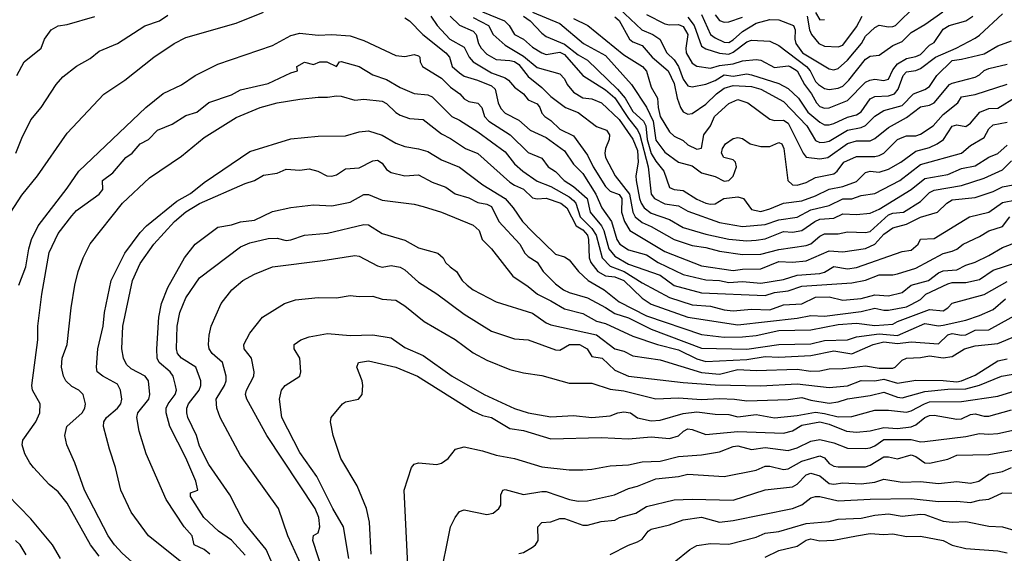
# Model space of a CAD drawing. Header units: metres. Extents: x -46681 to -43747, y -240911 to -237677.
# Tile 327 of 656: x -44525 to -44417, y -240567 to -240508. Entities that reach past the tile are written whole.
import ezdxf

# ---------------------------------------------------------------- set-up
doc = ezdxf.new("R2010")
doc.units = ezdxf.units.M
doc.layers.add('CONTOUR_INDEX', color=1, linetype='Continuous')
doc.layers.add('CONTOUR_INTER', color=3, linetype='Continuous')

msp = doc.modelspace()

# ---------------------------------------------------------------- linework, layer by layer
at = {"layer": 'CONTOUR_INDEX'}
for points, elevation in [([(-44474.6, -240507.52), (-44472.17, -240508.52), (-44471.67, -240509.02), (-44471.1, -240510.03), (-44470.1, -240510.53), (-44469.1, -240511.39), (-44468.1, -240512.02), (-44467.6, -240512.2), (-44466.1, -240511.94), (-44465.6, -240512.2), (-44463.6, -240514.53), (-44461.1, -240516.08), (-44460.1, -240516.97), (-44458.6, -240519.23), (-44457.6, -240520.49), (-44457.35, -240521.02), (-44456.42, -240524.52), (-44456.1, -240527.52), (-44455.75, -240528.02), (-44454.6, -240528.59), (-44453.1, -240528.83), (-44452.1, -240529.39), (-44448.6, -240530.66), (-44446.1, -240531.1), (-44443.6, -240530.85), (-44442.1, -240530.35), (-44440.1, -240530.04), (-44438.6, -240529.24), (-44436.6, -240528.76), (-44435.1, -240528.06), (-44434.1, -240528.03), (-44433.1, -240527.69), (-44431.6, -240527.45), (-44428.86, -240526.02), (-44426.6, -240524.29), (-44422.1, -240523.03), (-44421.1, -240522.18), (-44419.6, -240521.31), (-44419.1, -240520.36), (-44418.6, -240519.93), (-44417.1, -240519.62)], 120), ([(-44459.6, -240507.15), (-44457.13, -240509.52), (-44455.92, -240510.02), (-44455.15, -240510.52), (-44454.37, -240512.02), (-44453.6, -240512.81), (-44453.12, -240513.52), (-44452.6, -240514.9), (-44452.1, -240515.66), (-44451.6, -240515.75), (-44450.1, -240515.46), (-44449.1, -240515.05), (-44448.1, -240514.45), (-44447.1, -240514.58), (-44445.6, -240514.33), (-44445.1, -240514.43), (-44442.1, -240515.38), (-44441.1, -240515.93), (-44439.95, -240517.02), (-44438.92, -240518.52), (-44437.6, -240519.64), (-44437.1, -240519.91), (-44436.6, -240519.92), (-44436.1, -240519.77), (-44434.6, -240519.09), (-44433.6, -240518.82), (-44433.1, -240518.51), (-44432.1, -240517.09), (-44431.6, -240516.82), (-44430.1, -240516.76), (-44429.43, -240516.52), (-44429.03, -240516.02), (-44428.48, -240514.52), (-44428.1, -240514.11), (-44427.1, -240513.98), (-44426.6, -240513.74), (-44424.93, -240512.52), (-44422.66, -240511.52), (-44420.6, -240510.41), (-44420.1, -240510.08), (-44417.6, -240507.74)], 115), ([(-44438.1, -240507.6), (-44437.6, -240508.39), (-44437.1, -240508.38)], 110), ([(-44525.4, -240537.52), (-44524.63, -240535.52), (-44524.33, -240533.52), (-44524.04, -240532.52), (-44523.31, -240531.02), (-44520.1, -240526.87), (-44518.85, -240525.02), (-44511.5, -240518.02), (-44509.6, -240516.5), (-44507.6, -240515.53), (-44506.1, -240514.52), (-44503.6, -240513.27), (-44497.6, -240511.22), (-44495.6, -240510.11), (-44494.6, -240509.88), (-44492.6, -240510.08), (-44491.1, -240510.02), (-44489.1, -240510.18), (-44487.6, -240510.68), (-44484.1, -240512.31), (-44483.1, -240512.43), (-44482.1, -240512.22), (-44481.6, -240512.35), (-44481.45, -240512.52), (-44481.44, -240513.02), (-44481.18, -240513.52), (-44479.1, -240514.81), (-44478.1, -240515.8), (-44477.06, -240516.52), (-44476.6, -240517.06), (-44476.1, -240517.36), (-44475.1, -240517.54), (-44474.68, -240518.02), (-44474.38, -240519.02), (-44473.91, -240519.52), (-44471.55, -240521.02), (-44469.6, -240522.95), (-44468.1, -240523.6), (-44467.39, -240524.52), (-44466.6, -240525.03), (-44465.65, -240526.02), (-44464.6, -240526.7), (-44463.12, -240528.02), (-44462.8, -240529.52), (-44461.54, -240531.02), (-44461.29, -240531.52), (-44460.73, -240533.52), (-44460.1, -240534.32), (-44458.6, -240535.21), (-44455.1, -240536.42), (-44453.6, -240537.56), (-44450.6, -240538.36), (-44443.6, -240538.64), (-44442.6, -240538.34), (-44441.1, -240538.13), (-44439.6, -240537.63), (-44434.1, -240537.28), (-44432.6, -240536.97), (-44431.1, -240536.38), (-44429.6, -240536.4), (-44429.1, -240536.29), (-44427.1, -240535.64), (-44424.1, -240534.04), (-44423.1, -240533.8), (-44422.6, -240533.56), (-44421.9, -240533.02), (-44420.1, -240532.19), (-44419.1, -240531.55), (-44417.6, -240531.07), (-44416.79, -240530.02)], 125), ([(-44500.6, -240567.13), (-44502.1, -240565.49), (-44503.52, -240564.52), (-44505.15, -240563.02), (-44506.6, -240560.69), (-44506.6, -240560.29), (-44505.79, -240560.02), (-44506, -240559.02), (-44507.1, -240556.47), (-44508.87, -240553.02), (-44509.28, -240551.52), (-44509.26, -240551.02), (-44509.04, -240550.52), (-44508.29, -240549.52), (-44508.15, -240549.02), (-44508.25, -240548.52), (-44508.51, -240547.52), (-44508.82, -240547.02), (-44510.02, -240546.02), (-44510.25, -240545.52), (-44510.3, -240544.52), (-44510.07, -240541.02), (-44509.79, -240539.52), (-44509.1, -240537.79), (-44507.25, -240534.52), (-44506.1, -240533.01), (-44503.6, -240531.16), (-44502.1, -240530.9), (-44501.1, -240530.58), (-44499.6, -240530.39), (-44497.6, -240529.44), (-44495.6, -240528.98), (-44493.1, -240528.7), (-44491.1, -240528.83), (-44489.1, -240528.41), (-44487.6, -240527.58), (-44487.1, -240527.57), (-44485.6, -240528.2), (-44482.1, -240528.63), (-44481.1, -240528.89), (-44479.1, -240529.52), (-44475.6, -240530.95), (-44474.95, -240531.52), (-44474.63, -240532.52), (-44473.6, -240533.52), (-44471.26, -240536.52), (-44469.6, -240537.66), (-44468.58, -240538.52), (-44467.1, -240539.22), (-44465.6, -240540.12), (-44463.6, -240540.62), (-44462.1, -240541.47), (-44461.1, -240541.73), (-44458.1, -240543.13), (-44455.42, -240544.02), (-44453.1, -240544.61), (-44451.1, -240545.61), (-44450.1, -240545.91), (-44445.6, -240545.66), (-44443.6, -240545.33), (-44442.1, -240545.42), (-44438.6, -240545.24), (-44436.1, -240544.72), (-44434.1, -240545.04), (-44431.77, -240544.02), (-44430.6, -240543.74), (-44429.1, -240543.93), (-44427.6, -240543.74), (-44424.6, -240543.94), (-44423.6, -240542.97), (-44423.1, -240542.82), (-44422.1, -240543), (-44421.6, -240542.96), (-44420.6, -240542.47), (-44419.1, -240542.43), (-44415.6, -240540.49)], 130), ([(-44486.81, -240567.02), (-44486.97, -240563.52), (-44487.32, -240562.02), (-44488.34, -240559.52), (-44490.12, -240556.52), (-44490.97, -240554.02), (-44491.24, -240552.52), (-44491.19, -240552.02), (-44489.92, -240550.52), (-44489.6, -240550.33), (-44488.2, -240550.02), (-44487.78, -240549.52), (-44487.71, -240548.52), (-44487.79, -240548.02), (-44488.38, -240546.52), (-44488.17, -240546.02), (-44487.1, -240545.82), (-44484.1, -240546.51), (-44481.71, -240547.52), (-44475.6, -240551.33), (-44474.6, -240551.82), (-44473.6, -240552.02), (-44471.6, -240553.23), (-44470.1, -240553.45), (-44467.1, -240554.37), (-44461.6, -240554.23), (-44458.6, -240554.37), (-44456.1, -240554.17), (-44454.1, -240554.35), (-44453.1, -240554.04), (-44452.55, -240553.52), (-44452.1, -240553.28), (-44451.6, -240553.35), (-44450.1, -240553.89), (-44446.6, -240553.56), (-44441.6, -240553.74), (-44440.6, -240553.51), (-44439.6, -240552.89), (-44437.6, -240552.53), (-44436.6, -240552.77), (-44434.69, -240553.52), (-44433.6, -240553.66), (-44432.1, -240553.51), (-44430.6, -240553.14), (-44429.1, -240553.26), (-44427.6, -240553.05), (-44427.1, -240552.84), (-44426.1, -240552.04), (-44425.6, -240551.81), (-44425.1, -240551.78), (-44422.6, -240552.22), (-44422.1, -240552.19), (-44421.1, -240551.69), (-44420.6, -240551.64), (-44419.6, -240551.9), (-44419.1, -240551.88), (-44416.6, -240551.19)], 135), ([(-44520.83, -240567.52), (-44521.73, -240566.02), (-44524.1, -240563.15), (-44526.67, -240560.52)], 125), ([(-44453.6, -240567.9), (-44451.87, -240566.52), (-44451.1, -240566.08), (-44449.6, -240565.87), (-44447.6, -240565.93), (-44444.6, -240565.15), (-44443.6, -240564.74), (-44442.1, -240564.53), (-44439.1, -240563.67), (-44436.6, -240563.43), (-44435.6, -240563.2), (-44433.1, -240563.08), (-44431.6, -240562.75), (-44430.1, -240562.62), (-44428.6, -240562.87), (-44426.6, -240562.63), (-44426.1, -240562.67), (-44424.1, -240563.4), (-44423.1, -240563.51), (-44421.6, -240563.45), (-44419.1, -240563.96), (-44417.6, -240564.03), (-44416.1, -240564.46)], 140)]:
    msp.add_lwpolyline(points, dxfattribs=dict(at, elevation=elevation))
at = {"layer": 'CONTOUR_INTER'}
for points, elevation in [([(-44450.6, -240507.82), (-44449.6, -240510), (-44449.1, -240510.4), (-44448.1, -240510.86), (-44447.6, -240510.9), (-44447.1, -240510.61), (-44446.1, -240509.67), (-44444.6, -240508.79), (-44443.1, -240508.38), (-44442.1, -240508.4), (-44440.52, -240509.02), (-44440.31, -240509.52), (-44440.36, -240510.52), (-44440.24, -240511.02), (-44439.52, -240512.02), (-44436.6, -240513.8), (-44436.1, -240513.91), (-44435.6, -240513.73), (-44434.6, -240512.83), (-44433.05, -240511.02), (-44432.6, -240510.21), (-44431.6, -240509.24), (-44431.1, -240508.98), (-44430.1, -240509.17), (-44429.6, -240509.15), (-44429.34, -240509.02), (-44427.1, -240506.82)], 112), ([(-44526.28, -240529.52), (-44525.1, -240527.65), (-44523.38, -240525.52), (-44520.1, -240520.86), (-44516.1, -240516.56), (-44513.79, -240515.02), (-44510.6, -240512.5), (-44508.38, -240511.02), (-44507.1, -240510.33), (-44501.6, -240508.79), (-44498.6, -240507.56)], 124), ([(-44525.73, -240523.02), (-44525.1, -240521.39), (-44524.1, -240519.38), (-44522.97, -240518.02), (-44521.32, -240515.52), (-44520.6, -240514.67), (-44519.1, -240513.49), (-44517.6, -240512.64), (-44516.6, -240511.84), (-44514.6, -240511.02), (-44511.6, -240509.08), (-44510, -240508.52), (-44509.1, -240507.91)], 123), ([(-44525.63, -240514.52), (-44524.84, -240513.02), (-44522.96, -240511.52), (-44522.59, -240510.52), (-44521.87, -240509.52), (-44521.1, -240509.05), (-44520.1, -240508.91), (-44517.1, -240508.06)], 122), ([(-44480.24, -240508.02), (-44479.55, -240509.02), (-44478.18, -240510.52), (-44476.6, -240511.4), (-44476.05, -240512.52), (-44475.6, -240513.02), (-44473.6, -240514.24), (-44472.1, -240514.77), (-44471.74, -240515.02), (-44471.1, -240515.79), (-44470.1, -240516.52), (-44469.6, -240517.18), (-44468.6, -240517.62), (-44468.3, -240518.02), (-44468.1, -240518.65), (-44467.77, -240519.02), (-44467.1, -240519.44), (-44466.1, -240520.39), (-44464.6, -240521.12), (-44463.1, -240523.26), (-44462.47, -240524.52), (-44461.1, -240526.7), (-44460.6, -240527.19), (-44459.6, -240527.57), (-44459.33, -240528.02), (-44459.37, -240529.52), (-44459.04, -240530.52), (-44458.44, -240531.52), (-44454.6, -240533.81), (-44450.6, -240535.38), (-44447.1, -240535.91), (-44446.1, -240535.77), (-44444.1, -240535.74), (-44442.1, -240534.94), (-44440.6, -240535.01), (-44439.1, -240534.84), (-44436.6, -240533.76), (-44435.1, -240533.86), (-44432.6, -240533.48), (-44431.6, -240533.03), (-44430.6, -240531.93), (-44429.6, -240531.23), (-44428.1, -240530.82), (-44426.6, -240530.07), (-44424.72, -240529.52), (-44423.71, -240528.52), (-44423.1, -240528.14), (-44420.6, -240527.91), (-44418.6, -240527.26), (-44417.6, -240526.73), (-44416.42, -240526.52)], 123), ([(-44478.15, -240508.02), (-44477.1, -240509), (-44475.6, -240509.66), (-44475.29, -240510.02), (-44475.02, -240511.02), (-44474.75, -240511.52), (-44474.1, -240512.16), (-44473.1, -240512.75), (-44471.6, -240512.87), (-44471.1, -240512.99), (-44470.6, -240513.3), (-44469.6, -240514.62), (-44468.1, -240515.83), (-44467.1, -240516.83), (-44465.48, -240518.02), (-44464.1, -240518.56), (-44462.1, -240520.12), (-44461.01, -240520.52), (-44460.66, -240521.02), (-44460.7, -240521.52), (-44461.11, -240522.52), (-44461.2, -240523.02), (-44461.1, -240523.52), (-44460.05, -240525.52), (-44458.47, -240527.52), (-44458.11, -240529.52), (-44457.85, -240530.02), (-44457.1, -240530.63), (-44456.1, -240531.07), (-44453.6, -240532.5), (-44451.6, -240533.16), (-44450.1, -240533.39), (-44448.6, -240533.8), (-44446.1, -240534.14), (-44444.1, -240534.12), (-44442.1, -240533.62), (-44439.1, -240533.16), (-44438.6, -240532.99), (-44437.6, -240532.15), (-44437.1, -240531.89), (-44435.6, -240531.87), (-44434.6, -240531.65), (-44432.6, -240531.75), (-44432.1, -240531.64), (-44430.1, -240529.82), (-44429.6, -240529.63), (-44428.44, -240529.52), (-44426.6, -240528.33), (-44425.6, -240527.34), (-44425.1, -240527.09), (-44422.1, -240526.57), (-44419.6, -240525.78), (-44417.6, -240524.87), (-44416.6, -240523.88)], 122), ([(-44470.1, -240508), (-44469.37, -240508.52), (-44468.1, -240509.87), (-44467.6, -240510.24), (-44465.6, -240511.09), (-44464.1, -240512.24), (-44463.1, -240512.84), (-44459.78, -240516.02), (-44458.97, -240517.02), (-44458.1, -240518.46), (-44456.93, -240519.52), (-44456.69, -240520.02), (-44456.56, -240521.52), (-44456.1, -240523.06), (-44455.6, -240523.93), (-44454.71, -240525.02), (-44454.1, -240526.82), (-44453.6, -240527.03), (-44452.6, -240527.13), (-44451.1, -240528.1), (-44450.1, -240528.54), (-44449.6, -240528.65), (-44449.1, -240528.59), (-44448.13, -240528.02), (-44446.6, -240527.83), (-44446, -240528.02), (-44445.1, -240529.22), (-44444.1, -240529.43), (-44443.1, -240529.16), (-44441.6, -240528.53), (-44439.6, -240528.26), (-44438.1, -240527.72), (-44436.6, -240526.99), (-44435.1, -240526.69), (-44433.6, -240526.15), (-44432.6, -240525.14), (-44432.1, -240525.02), (-44431.1, -240525.11), (-44430.1, -240524.78), (-44428.75, -240524.02), (-44427.1, -240522.8), (-44425.6, -240522.42), (-44424.76, -240522.02), (-44424.07, -240521.52), (-44423.1, -240520.06), (-44422.6, -240519.92), (-44421.6, -240520.1), (-44421.1, -240519.74), (-44420.09, -240518.52), (-44419.1, -240518.12), (-44418.1, -240518.11), (-44416.1, -240516.84)], 119), ([(-44469.1, -240507.58), (-44466.1, -240508.8), (-44463.51, -240511.02), (-44461.1, -240512.32), (-44458.26, -240515.52), (-44456.6, -240518), (-44455.9, -240519.52), (-44455.6, -240521.62), (-44454.6, -240522.93), (-44453.1, -240524.02), (-44451.6, -240524.43), (-44450.6, -240525.18), (-44449.1, -240525.59), (-44448.1, -240526.11), (-44447.6, -240526.05), (-44447.1, -240525.55), (-44446.76, -240524.52), (-44446.87, -240524.02), (-44447.1, -240523.77), (-44448.14, -240523.52), (-44448.41, -240523.02), (-44448.3, -240522.52), (-44447.96, -240522.02), (-44447.1, -240521.41), (-44446.6, -240521.32), (-44446.1, -240521.41), (-44445.26, -240522.02), (-44444.1, -240522.29), (-44443.1, -240522.29), (-44442.1, -240521.88), (-44441.79, -240522.02), (-44441.56, -240522.52), (-44441.12, -240526.02), (-44440.6, -240526.51), (-44440.1, -240526.56), (-44439.1, -240526.25), (-44438.1, -240525.69), (-44436.1, -240525.3), (-44435.71, -240525.02), (-44434.98, -240524.02), (-44433.6, -240523.41), (-44431.6, -240523.4), (-44431.1, -240523.29), (-44430.59, -240523.02), (-44429.1, -240521.55), (-44428.6, -240521.3), (-44428.1, -240521.14), (-44427.1, -240521.12), (-44426.6, -240520.95), (-44425.21, -240520.02), (-44424.1, -240518.8), (-44422.48, -240517.52), (-44422.1, -240516.84), (-44420.6, -240516.61), (-44417.1, -240515.46)], 118), ([(-44460.1, -240508.08), (-44459.6, -240508.48), (-44458.49, -240510.52), (-44458.1, -240510.82), (-44457.1, -240511.24), (-44456, -240512.52), (-44454.24, -240514.02), (-44453.6, -240515.38), (-44453.25, -240517.02), (-44452.89, -240518.02), (-44452.6, -240518.51), (-44452.1, -240518.77), (-44451.6, -240518.68), (-44450.1, -240517.66), (-44448.96, -240516.52), (-44448.1, -240515.91), (-44447.1, -240515.6), (-44445.1, -240515.72), (-44444.1, -240516.02), (-44441.6, -240517.36), (-44439.03, -240520.02), (-44438.1, -240521.64), (-44437.6, -240521.85), (-44437.1, -240521.83), (-44436.6, -240521.71), (-44434.6, -240520.51), (-44433.1, -240520.22), (-44432.6, -240520), (-44431.6, -240518.99), (-44430.6, -240518.35), (-44428.6, -240517.79), (-44427.35, -240516.52), (-44426.1, -240516.04), (-44425.6, -240515.72), (-44424.79, -240514.52), (-44423.1, -240512.86), (-44422.1, -240512.74), (-44419.6, -240512.13), (-44418.1, -240511.25), (-44416.6, -240510.73)], 116), ([(-44456.6, -240507.82), (-44454.6, -240508.86), (-44454.1, -240508.96), (-44453.1, -240508.91), (-44452.6, -240509.14), (-44452.1, -240510.02), (-44452.32, -240511.52), (-44452.26, -240512.02), (-44451.6, -240513.18), (-44451.1, -240513.49), (-44449.6, -240513.72), (-44448.6, -240513.41), (-44447.1, -240513.22), (-44446.1, -240512.91), (-44444.6, -240512.77), (-44444.1, -240512.83), (-44442.6, -240513.63), (-44441.1, -240513.44), (-44440.85, -240513.52), (-44440.09, -240514.02), (-44439.31, -240515.52), (-44438.54, -240516.52), (-44437.97, -240517.52), (-44437.6, -240517.93), (-44437.1, -240518.1), (-44436.6, -240518.07), (-44434.6, -240517.24), (-44432.6, -240515.26), (-44432.15, -240515.02), (-44431.6, -240514.9), (-44430.6, -240515.08), (-44430.1, -240514.9), (-44429.6, -240513.91), (-44429.1, -240513.25), (-44428.1, -240512.66), (-44427.1, -240512.44), (-44426.6, -240512.2), (-44425.6, -240511.17), (-44425.1, -240510.91), (-44424.1, -240509.43), (-44423.43, -240509.02), (-44421.6, -240508.5), (-44420.83, -240508.02)], 114), ([(-44452.1, -240508.1), (-44451.4, -240509.02), (-44450.6, -240511.29), (-44450.1, -240511.58), (-44448.6, -240512.08), (-44447.6, -240512.19), (-44447.1, -240511.97), (-44445.6, -240510.81), (-44445.1, -240510.65), (-44443.1, -240510.75), (-44442.1, -240511.23), (-44439.09, -240513.52), (-44438.67, -240514.02), (-44438.1, -240515.19), (-44437.78, -240515.52), (-44437.1, -240515.95), (-44436.6, -240516.06), (-44435.6, -240515.9), (-44435.1, -240515.67), (-44434.43, -240515.02), (-44432.6, -240512.72), (-44432.1, -240512.4), (-44431.1, -240512.3), (-44429.6, -240511.23), (-44428.6, -240510.8), (-44427.6, -240509.8), (-44426.1, -240508.93), (-44424.15, -240507.52)], 113), ([(-44449.1, -240507.85), (-44448.6, -240508.48), (-44448.1, -240508.66), (-44447.6, -240508.64), (-44446.1, -240508.13)], 111), ([(-44439.02, -240508.02), (-44438.74, -240509.52), (-44438.52, -240510.02), (-44437.72, -240511.02), (-44437.1, -240511.3), (-44435.6, -240511.38), (-44435.1, -240511.17), (-44433.6, -240509.16), (-44432.98, -240508.02)], 111), ([(-44483.1, -240508.18), (-44482.6, -240508.52), (-44481.15, -240510.02), (-44478.62, -240512.02), (-44478.22, -240512.52), (-44477.91, -240513.52), (-44477.1, -240514.23), (-44476.6, -240514.58), (-44475.14, -240515.02), (-44473.6, -240515.66), (-44473.21, -240516.02), (-44472.87, -240517.52), (-44472.6, -240518.12), (-44472.1, -240518.65), (-44470.6, -240519.41), (-44469.36, -240520.52), (-44467.6, -240521.31), (-44465.6, -240522.78), (-44464.6, -240524.23), (-44463.6, -240525.25), (-44462.17, -240527.52), (-44461.5, -240529.02), (-44460.47, -240530.52), (-44459.87, -240532.52), (-44459.54, -240533.02), (-44458.6, -240533.64), (-44456.6, -240534.19), (-44455.33, -240535.02), (-44452.6, -240536.35), (-44450.1, -240536.92), (-44448.6, -240537.01), (-44447.6, -240537.23), (-44446.1, -240537.13), (-44444.1, -240537.29), (-44441.6, -240536.88), (-44440.1, -240536.41), (-44437.6, -240536.23), (-44437.1, -240536.09), (-44436.1, -240535.47), (-44434.6, -240535.72), (-44433.6, -240535.59), (-44428.6, -240533.82), (-44427.6, -240533.67), (-44426.83, -240533.02), (-44426.6, -240532.48), (-44425.1, -240532.4), (-44421.22, -240530.02), (-44419.1, -240529.51), (-44417.6, -240528.46), (-44416.1, -240528.14)], 124), ([(-44475.6, -240508.17), (-44473.95, -240509.02), (-44473.41, -240510.02), (-44472.1, -240511.18), (-44470.1, -240512.38), (-44468.6, -240513.65), (-44466.1, -240514.34), (-44465.6, -240514.88), (-44465.32, -240515.52), (-44464.6, -240516.34), (-44463.6, -240516.95), (-44462.6, -240517.07), (-44461.55, -240517.52), (-44459.6, -240519.34), (-44458.1, -240521.5), (-44457.6, -240522.76), (-44457.52, -240524.02), (-44457.8, -240525.52), (-44457.75, -240526.02), (-44457.37, -240528.02), (-44457.21, -240528.52), (-44456.86, -240529.02), (-44456.1, -240529.62), (-44454.1, -240530.33), (-44452.6, -240531.19), (-44450.1, -240531.94), (-44447.6, -240532.46), (-44445.6, -240532.64), (-44444.6, -240532.59), (-44443.6, -240532.43), (-44441.6, -240531.62), (-44440.6, -240531.71), (-44439.6, -240531.53), (-44438.18, -240530.52), (-44437.6, -240530.29), (-44436.1, -240530.16), (-44435.1, -240529.7), (-44433.6, -240529.76), (-44432.1, -240529.61), (-44431.1, -240529.18), (-44427.6, -240527.02), (-44426.1, -240525.82), (-44423.6, -240525.39), (-44422.1, -240524.73), (-44420.6, -240524.44), (-44419.1, -240523.46), (-44418.1, -240523.06), (-44417.1, -240522.16)], 121), ([(-44464.6, -240508.28), (-44463.06, -240509.02), (-44459.1, -240512.25), (-44457.05, -240513.52), (-44456.6, -240514.04), (-44456.1, -240515.79), (-44455.42, -240517.02), (-44455.34, -240518.02), (-44455.1, -240519), (-44454.1, -240520.7), (-44453.6, -240521.18), (-44452.6, -240521.65), (-44452.1, -240522.12), (-44451.1, -240522.6), (-44450.6, -240522.5), (-44450.33, -240521.02), (-44449.6, -240520.02), (-44449.17, -240519.02), (-44447.6, -240517.57), (-44446.6, -240517.16), (-44445.52, -240517.52), (-44443.1, -240519.29), (-44442.6, -240519.45), (-44441.6, -240519.41), (-44441.1, -240519.76), (-44439.45, -240523.02), (-44439.1, -240523.48), (-44437.6, -240523.64), (-44436.73, -240523.52), (-44434.6, -240521.96), (-44433.6, -240521.7), (-44432.1, -240521.67), (-44431.6, -240521.43), (-44430.1, -240520.21), (-44428.1, -240519.12), (-44426.6, -240517.96), (-44425.6, -240517.77), (-44425.1, -240517.51), (-44423.41, -240515.52), (-44423.1, -240515.34), (-44420.6, -240514.69), (-44420.1, -240514.43), (-44419.6, -240513.95), (-44419.1, -240513.75), (-44417.1, -240513.27)], 117), ([(-44516.6, -240567.24), (-44517.56, -240566.02), (-44520.1, -240561.45), (-44521.1, -240560.18), (-44522.1, -240559.38), (-44523.81, -240557.52), (-44524.22, -240557.02), (-44524.74, -240556.02), (-44525.05, -240555.02), (-44524.99, -240554.52), (-44523.54, -240552.52), (-44523.13, -240551.52), (-44523.09, -240550.52), (-44523.92, -240549.02), (-44523.98, -240548.52), (-44523.32, -240543.52), (-44523.32, -240542.02), (-44522.88, -240538.52), (-44522.1, -240533.93), (-44521.1, -240531.86), (-44519.6, -240529.9), (-44519.1, -240529.34), (-44516.62, -240527.52), (-44516.2, -240527.02), (-44516.25, -240526.02), (-44515.1, -240525.19), (-44513.67, -240523.52), (-44512.99, -240523.02), (-44512.12, -240522.02), (-44511.21, -240521.52), (-44510.22, -240520.52), (-44508.6, -240519.87), (-44507.1, -240518.92), (-44505.89, -240518.52), (-44504.6, -240517.48), (-44502.1, -240516.62), (-44501.1, -240516.08), (-44498.1, -240515.39), (-44495.6, -240514.21), (-44494.88, -240514.02), (-44494.94, -240513.52), (-44494.1, -240513.04), (-44493.1, -240513.31), (-44492.41, -240513.02), (-44491.66, -240513.02), (-44490.6, -240513.51), (-44490.28, -240513.02), (-44490.1, -240512.98), (-44488.1, -240513.53), (-44486.6, -240514.44), (-44485.1, -240514.95), (-44483.6, -240515.84), (-44482.1, -240516.49), (-44480.6, -240516.62), (-44480.1, -240516.86), (-44477.95, -240519.02), (-44477.1, -240519.43), (-44475.1, -240520.71), (-44472.1, -240522.9), (-44471.1, -240524.22), (-44470.18, -240525.02), (-44468.6, -240526.12), (-44467.1, -240526.71), (-44465.1, -240527.81), (-44464.6, -240528.24), (-44464.35, -240528.52), (-44463.87, -240530.02), (-44462.6, -240531.31), (-44462.15, -240532.02), (-44461.49, -240534.52), (-44460.6, -240535.44), (-44459.05, -240536.02), (-44457.1, -240537.25), (-44454.1, -240538.86), (-44451.6, -240539.67), (-44449.6, -240539.82), (-44448.1, -240540.23), (-44447.1, -240540.32), (-44445.1, -240540.15), (-44443.1, -240540.24), (-44441.6, -240539.66), (-44439.6, -240539.56), (-44438.1, -240538.84), (-44436.6, -240538.8), (-44435.1, -240539.18), (-44433.1, -240538.98), (-44431.6, -240538.57), (-44430.1, -240538.68), (-44428.6, -240538.33), (-44427.6, -240537.51), (-44425.72, -240537.02), (-44424.6, -240536.17), (-44424.1, -240535.96), (-44422.6, -240535.83), (-44421.6, -240535.31), (-44420.6, -240535), (-44419.1, -240534.28), (-44417.6, -240533.37), (-44414.6, -240532.26)], 126), ([(-44512.31, -240568.52), (-44514.1, -240566.93), (-44514.94, -240566.02), (-44515.62, -240565.02), (-44518.23, -240560.02), (-44519.27, -240557.02), (-44520.17, -240555.02), (-44520.36, -240554.02), (-44520.15, -240553.02), (-44518.48, -240551.52), (-44518.19, -240551.02), (-44518.1, -240550.52), (-44518.35, -240549.52), (-44518.85, -240549.02), (-44519.6, -240548.63), (-44520.27, -240548.02), (-44520.51, -240547.52), (-44520.74, -240546.52), (-44520.68, -240545.52), (-44520.13, -240544.02), (-44519.67, -240540.02), (-44519.28, -240537.52), (-44518.91, -240536.02), (-44518.35, -240534.52), (-44517.6, -240533), (-44514.05, -240528.52), (-44511.1, -240525.73), (-44507.6, -240523.36), (-44505.1, -240521.32), (-44501.6, -240519.11), (-44498.95, -240518.02), (-44497.1, -240517.53), (-44494.6, -240517.1), (-44492.6, -240516.88), (-44491.6, -240516.91), (-44490.6, -240516.74), (-44490.1, -240516.77), (-44488.6, -240517.22), (-44487.6, -240517.11), (-44485.6, -240517.32), (-44485.1, -240517.6), (-44484.1, -240518.58), (-44483.6, -240518.88), (-44482.6, -240519.24), (-44481.1, -240519.34), (-44479.1, -240520.93), (-44478.1, -240521.43), (-44476.44, -240522.52), (-44475.1, -240523.09), (-44471.6, -240526.2), (-44471.1, -240526.55), (-44470.1, -240526.98), (-44469.1, -240527.95), (-44468.6, -240528.04), (-44467.6, -240527.96), (-44465.99, -240528.52), (-44465.34, -240529.02), (-44464.33, -240531.02), (-44463.6, -240531.46), (-44463.09, -240532.02), (-44462.96, -240532.52), (-44462.91, -240534.52), (-44462.71, -240535.02), (-44461.94, -240536.02), (-44461.1, -240536.49), (-44460.1, -240536.61), (-44459.1, -240537.01), (-44457.1, -240538.93), (-44456.1, -240539.6), (-44452.1, -240541.02), (-44446.6, -240541.87), (-44440.1, -240541.15), (-44438.6, -240540.86), (-44437.1, -240540.93), (-44433.1, -240540.39), (-44431.6, -240540.05), (-44430.6, -240540.27), (-44430.1, -240540.25), (-44428.1, -240539.88), (-44427.6, -240539.65), (-44426.6, -240539.08), (-44425.99, -240538.52), (-44423.6, -240537.36), (-44423.1, -240537.24), (-44421.6, -240537.22), (-44420.1, -240536.89), (-44418.6, -240535.88), (-44416.04, -240535.02)], 127), ([(-44504.35, -240570.52), (-44511.22, -240565.02), (-44513.1, -240562.41), (-44514.24, -240560.02), (-44514.82, -240557.52), (-44515.49, -240555.52), (-44516.13, -240553.02), (-44516.11, -240552.52), (-44515.79, -240552.02), (-44514.6, -240551.02), (-44514.24, -240550.52), (-44514.12, -240550.02), (-44514.27, -240549.02), (-44514.6, -240548.39), (-44516.19, -240547.52), (-44516.83, -240547.02), (-44516.91, -240546.52), (-44516.75, -240544.52), (-44516.18, -240542.02), (-44516.01, -240540.52), (-44515.29, -240537.02), (-44513.81, -240534.02), (-44512.1, -240531.74), (-44511.41, -240531.02), (-44508.1, -240528.31), (-44506.6, -240527.45), (-44505.1, -240526.26), (-44500.1, -240522.85), (-44495.6, -240521.48), (-44492.6, -240521.17), (-44489.6, -240521.13), (-44488.1, -240520.69), (-44487.1, -240520.57), (-44485.6, -240521.07), (-44484.1, -240521.94), (-44483.1, -240522.32), (-44481.6, -240522.55), (-44480.6, -240522.84), (-44479.1, -240523.77), (-44477.1, -240524.57), (-44474.54, -240526.52), (-44472.1, -240528.02), (-44471.24, -240529.02), (-44470.2, -240530.52), (-44469.1, -240531.66), (-44466.6, -240534.11), (-44465.6, -240534.41), (-44465.1, -240534.73), (-44464.08, -240536.02), (-44463.02, -240537.02), (-44461.24, -240538.02), (-44459.6, -240539.33), (-44456.6, -240540.89), (-44450.6, -240542.93), (-44448.1, -240543.21), (-44446.1, -240543.19), (-44444.6, -240543.05), (-44442.1, -240542.5), (-44438.6, -240542.43), (-44435.6, -240541.84), (-44433.6, -240541.69), (-44431.6, -240541.94), (-44429.6, -240541.8), (-44429.1, -240541.5), (-44425.6, -240540.17), (-44424.1, -240540.34), (-44423.58, -240540.02), (-44423.1, -240539.49), (-44419.6, -240538.56), (-44417.1, -240537.1)], 128), ([(-44504.49, -240567.02), (-44505.1, -240566.52), (-44506.21, -240566.02), (-44506.43, -240565.02), (-44507.28, -240564.02), (-44509.25, -240561.02), (-44511.45, -240556.02), (-44512.23, -240553.52), (-44512.49, -240552.02), (-44512.36, -240551.52), (-44511.16, -240550.02), (-44511.04, -240549.52), (-44511.22, -240548.02), (-44511.55, -240547.52), (-44513.1, -240546.69), (-44513.6, -240546.23), (-44513.95, -240545.52), (-44514.11, -240544.52), (-44514.01, -240542.02), (-44512.95, -240537.02), (-44512.1, -240535.15), (-44510.63, -240533.02), (-44508.34, -240530.52), (-44507.1, -240529.48), (-44505.6, -240528.56), (-44500.6, -240526.38), (-44499.6, -240526.05), (-44498.6, -240525.46), (-44497.1, -240525.22), (-44496.1, -240524.8), (-44494.6, -240524.91), (-44493.6, -240524.74), (-44492.65, -240525.02), (-44491.65, -240525.52), (-44491.1, -240525.55), (-44490.6, -240525.42), (-44489.6, -240524.74), (-44488.1, -240524.64), (-44486.6, -240523.86), (-44486.1, -240523.79), (-44485.6, -240524.15), (-44485.1, -240524.82), (-44484.6, -240525.16), (-44483.1, -240525.53), (-44481.6, -240525.42), (-44480.1, -240526.22), (-44478.6, -240526.75), (-44477.6, -240527.51), (-44476.1, -240527.95), (-44475.1, -240528.46), (-44474.1, -240528.62), (-44473.6, -240528.9), (-44472.79, -240530.52), (-44470.5, -240533.02), (-44469.97, -240534.02), (-44469.6, -240534.39), (-44468.6, -240535.01), (-44467.93, -240536.02), (-44466.6, -240537.38), (-44465.71, -240538.02), (-44465.1, -240538.32), (-44463.1, -240538.91), (-44461.1, -240539.96), (-44460.1, -240540.63), (-44458.6, -240541.1), (-44456.1, -240542.34), (-44450.6, -240544.43), (-44445.6, -240544.55), (-44442.1, -240544.03), (-44438.6, -240543.96), (-44437.1, -240543.59), (-44434.6, -240543.53), (-44433.6, -240543.2), (-44431.1, -240542.87), (-44429.1, -240543.03), (-44426.1, -240541.72), (-44424.6, -240541.97), (-44424.1, -240541.92), (-44421.6, -240541.35), (-44420.1, -240540.86), (-44418.6, -240540.2), (-44417.26, -240539.02)], 129), ([(-44497.2, -240569.02), (-44498.3, -240566.52), (-44500.75, -240563.52), (-44502.28, -240560.52), (-44504.6, -240557.2), (-44505.6, -240555.18), (-44505.95, -240554.02), (-44506.89, -240552.02), (-44507.01, -240551.52), (-44506.99, -240551.02), (-44506.8, -240550.52), (-44505.65, -240549.02), (-44505.47, -240548.52), (-44505.47, -240548.02), (-44506.03, -240546.52), (-44507.6, -240545.52), (-44508.01, -240545.02), (-44508.12, -240544.52), (-44508.06, -240542.02), (-44507.77, -240540.52), (-44507.1, -240538.92), (-44505.6, -240536.7), (-44501.1, -240533.33), (-44500.1, -240532.89), (-44498.1, -240532.39), (-44497.1, -240532.38), (-44496.1, -240532.6), (-44495.6, -240532.54), (-44494.1, -240532.05), (-44491.6, -240531.8), (-44487.6, -240530.85), (-44487.1, -240530.9), (-44485.6, -240531.84), (-44483.1, -240532.59), (-44481.6, -240533.43), (-44479.48, -240534.02), (-44478.89, -240534.52), (-44478.64, -240535.02), (-44478.15, -240535.52), (-44477.46, -240536.02), (-44476.81, -240537.02), (-44476.29, -240537.52), (-44475.6, -240538.03), (-44473.1, -240539.33), (-44469.1, -240540.58), (-44467.6, -240541.65), (-44467.1, -240541.87), (-44462.1, -240542.95), (-44460.1, -240544.5), (-44459.1, -240544.77), (-44458.1, -240545.26), (-44455.1, -240545.7), (-44450.6, -240547.09), (-44448.6, -240547.27), (-44446.6, -240546.78), (-44444.6, -240546.87), (-44440.1, -240546.74), (-44438.6, -240546.97), (-44437.6, -240546.93), (-44436.6, -240546.7), (-44435.1, -240546.67), (-44432.6, -240546.38), (-44431.1, -240546.63), (-44429.6, -240546.62), (-44429.35, -240546.52), (-44428.6, -240545.75), (-44428.13, -240545.52), (-44426.6, -240545.47), (-44425.6, -240545.28), (-44424.1, -240545.48), (-44423.1, -240545.33), (-44421.75, -240544.52), (-44420.6, -240544.16), (-44418.1, -240543.92), (-44416.1, -240543.07)], 131), ([(-44494.32, -240568.52), (-44495.93, -240565.02), (-44496.96, -240562.02), (-44501.1, -240556.22), (-44503.36, -240552.02), (-44503.71, -240551.02), (-44503.77, -240550.02), (-44502.86, -240548.52), (-44502.69, -240548.02), (-44502.69, -240547.52), (-44503.1, -240546.02), (-44504.23, -240545.02), (-44504.55, -240544.52), (-44504.62, -240544.02), (-44504.55, -240543.02), (-44504.32, -240542.02), (-44503.22, -240539.52), (-44502.05, -240538.02), (-44500.88, -240537.02), (-44499.6, -240536.3), (-44497.6, -240535.51), (-44492.1, -240534.82), (-44488.6, -240534.25), (-44488.1, -240534.32), (-44486.1, -240535.4), (-44485.6, -240535.55), (-44484.6, -240535.37), (-44483.6, -240535.55), (-44483.1, -240535.83), (-44481.6, -240537.18), (-44479.6, -240538.48), (-44476.6, -240540.71), (-44473.6, -240542.57), (-44471.1, -240543.39), (-44469.6, -240543.5), (-44466.6, -240544.62), (-44466.1, -240544.64), (-44465.04, -240544.02), (-44463.95, -240544.02), (-44463.13, -240544.52), (-44462.6, -240545.33), (-44461.46, -240545.52), (-44460.1, -240546.83), (-44458.6, -240547.5), (-44452.6, -240548.2), (-44449.1, -240548.47), (-44444.1, -240548.55), (-44440.1, -240548.33), (-44436.6, -240548.76), (-44434.6, -240548.57), (-44433.1, -240547.98), (-44431.6, -240548), (-44430.6, -240547.83), (-44429.1, -240548.26), (-44427.1, -240547.93), (-44424.1, -240547.96), (-44422.6, -240548.11), (-44422.09, -240548.02), (-44420.6, -240547.38), (-44418.1, -240545.83), (-44417.1, -240545.61)], 132), ([(-44492.06, -240569.02), (-44493.2, -240565.52), (-44493.1, -240564.98), (-44492.6, -240564.7), (-44492.42, -240564.02), (-44492.54, -240563.02), (-44492.95, -240562.02), (-44498.23, -240554.02), (-44500.44, -240550.02), (-44500.58, -240549.52), (-44500.46, -240549.02), (-44499.64, -240547.52), (-44499.61, -240547.02), (-44499.93, -240545.52), (-44500.71, -240544.52), (-44500.75, -240544.02), (-44500.1, -240542.79), (-44498.7, -240541.02), (-44496.3, -240539.52), (-44495.1, -240539.12), (-44492.6, -240538.86), (-44490.6, -240538.9), (-44489.1, -240538.64), (-44488.1, -240538.77), (-44486.6, -240538.72), (-44485.6, -240539.05), (-44484.1, -240539.16), (-44483.1, -240539.79), (-44480.99, -240541.52), (-44477.6, -240543.49), (-44475.6, -240544.95), (-44474.1, -240545.76), (-44471.6, -240546.77), (-44470.1, -240547.15), (-44468.1, -240547.43), (-44465.1, -240548.26), (-44462.6, -240548.28), (-44460.6, -240548.94), (-44459.1, -240549.12), (-44455.6, -240549.98), (-44453.1, -240549.89), (-44450.6, -240550.08), (-44448.6, -240549.97), (-44446.97, -240550.02), (-44445.6, -240550.22), (-44441.1, -240550.08), (-44439.6, -240549.86), (-44438.6, -240550.15), (-44436.6, -240550.46), (-44435.6, -240550.33), (-44434.6, -240549.98), (-44432.1, -240549.62), (-44430.6, -240549.24), (-44429.1, -240549.82), (-44428.6, -240549.88), (-44426.1, -240549.17), (-44423.6, -240548.94), (-44421.6, -240548.91), (-44420.1, -240548.49), (-44417.72, -240547.52), (-44415.6, -240547.15)], 133), ([(-44489.26, -240567.52), (-44489.82, -240564.02), (-44490.98, -240562.02), (-44492.74, -240558.52), (-44494.6, -240555.88), (-44496.6, -240552.02), (-44496.86, -240550.02), (-44496.63, -240549.02), (-44496.22, -240548.52), (-44494.62, -240547.52), (-44494.49, -240547.02), (-44494.62, -240545.52), (-44495.23, -240544.52), (-44495.22, -240544.02), (-44494.51, -240543.52), (-44493.6, -240543.18), (-44491.6, -240542.82), (-44489.1, -240543.05), (-44486.6, -240542.97), (-44484.6, -240543.31), (-44483.1, -240544.37), (-44481.1, -240545.25), (-44477.9, -240547.52), (-44474.41, -240549.52), (-44471.1, -240551.06), (-44469.6, -240551.53), (-44467.1, -240551.98), (-44464.6, -240551.81), (-44462.6, -240552.05), (-44460.6, -240551.86), (-44459.75, -240551.52), (-44459.1, -240551.43), (-44458.38, -240551.52), (-44457.6, -240552.06), (-44456.1, -240552.39), (-44455.1, -240552.32), (-44452.6, -240551.61), (-44451.1, -240551.42), (-44449.1, -240551.68), (-44447.6, -240551.71), (-44446.6, -240551.95), (-44444.6, -240551.69), (-44442.6, -240552.09), (-44440.1, -240551.82), (-44438.1, -240551.45), (-44437.1, -240551.58), (-44435.6, -240551.98), (-44434.1, -240551.91), (-44431.6, -240551.22), (-44430.1, -240551.23), (-44428.1, -240551.46), (-44427.6, -240551.32), (-44426.16, -240550.52), (-44425.6, -240550.33), (-44422.1, -240550.28), (-44418.1, -240549.71), (-44416.1, -240549.06)], 134), ([(-44482.75, -240569.02), (-44483.16, -240560.02), (-44482.39, -240557.52), (-44482.1, -240557.16), (-44481.6, -240557.02), (-44479.6, -240557.18), (-44479.1, -240557.06), (-44478.34, -240556.52), (-44477.54, -240555.52), (-44476.6, -240555.25), (-44474.6, -240555.69), (-44473.1, -240556.18), (-44471.1, -240556.54), (-44468.1, -240557.46), (-44465.1, -240557.78), (-44463.6, -240557.78), (-44462.6, -240557.72), (-44460.6, -240557.33), (-44458.6, -240557.22), (-44457.1, -240556.91), (-44455.1, -240556.82), (-44453.1, -240556.32), (-44450.6, -240556.15), (-44448.6, -240555.81), (-44447.1, -240555.21), (-44446.6, -240555.16), (-44445.1, -240555.55), (-44443.6, -240555.34), (-44441.1, -240555.66), (-44440.1, -240555.36), (-44438.6, -240554.63), (-44437.6, -240554.44), (-44436.1, -240554.81), (-44434.6, -240555.39), (-44432.6, -240555.43), (-44432.1, -240555.37), (-44431.6, -240555.14), (-44430.6, -240554.45), (-44427.6, -240554.45), (-44426.6, -240554.7), (-44426.1, -240554.66), (-44421.6, -240554.12), (-44420.1, -240553.8), (-44419.1, -240553.88), (-44418.1, -240553.79), (-44413.6, -240552.79)], 136), ([(-44479.31, -240570.02), (-44478.1, -240564.02), (-44477.6, -240563.02), (-44477.1, -240562.36), (-44476.6, -240562.16), (-44474.1, -240562.68), (-44473.44, -240562.52), (-44472.8, -240562.02), (-44472.6, -240561.64), (-44472.6, -240560.52), (-44472.37, -240560.02), (-44472.1, -240559.93), (-44470.1, -240560.48), (-44468.1, -240560.14), (-44467.6, -240560.17), (-44465.07, -240561.02), (-44464.1, -240561.2), (-44463.1, -240561.18), (-44460.14, -240560.52), (-44458.6, -240559.84), (-44457.6, -240559.57), (-44455.6, -240558.78), (-44453.1, -240558.52), (-44452.1, -240558.27), (-44448.1, -240558.52), (-44444.6, -240557.82), (-44443.6, -240557.38), (-44443.1, -240557.38), (-44441.6, -240557.76), (-44441.1, -240557.68), (-44439.6, -240556.81), (-44437.6, -240556.24), (-44437.1, -240556.48), (-44436.6, -240557.09), (-44436.1, -240557.37), (-44435.6, -240557.44), (-44432.6, -240557.44), (-44432.1, -240557.27), (-44430.6, -240556.36), (-44430.1, -240556.34), (-44429.1, -240556.59), (-44427.6, -240556.15), (-44427.1, -240556.32), (-44426.1, -240557), (-44425.6, -240557.06), (-44423.6, -240556.62), (-44422.6, -240556.17), (-44419.1, -240556.08), (-44416.1, -240555.55)], 137), ([(-44470.6, -240566.96), (-44470.1, -240566.84), (-44469.1, -240566.28), (-44468.78, -240566.02), (-44468.48, -240565.52), (-44468.54, -240564.02), (-44468.1, -240563.55), (-44467.1, -240563.47), (-44466.1, -240563.13), (-44465.6, -240563.11), (-44463.6, -240563.84), (-44463.1, -240563.84), (-44461.6, -240563.43), (-44460.1, -240563.29), (-44459.58, -240563.02), (-44457.8, -240562.52), (-44456.6, -240561.81), (-44453.6, -240561.07), (-44451.6, -240560.98), (-44447.1, -240561.1), (-44443.6, -240559.97), (-44440.6, -240559.66), (-44440.1, -240559.34), (-44439.1, -240558.32), (-44438.6, -240558.16), (-44437.6, -240558.42), (-44436.6, -240559.29), (-44436.1, -240559.35), (-44435.1, -240559.19), (-44433.1, -240559.33), (-44431.6, -240559.15), (-44430.6, -240558.81), (-44428.6, -240559.15), (-44426.6, -240559.05), (-44424.6, -240559.26), (-44422.6, -240559.06), (-44421.1, -240559.24), (-44420.2, -240559.02), (-44419.1, -240558.24), (-44417.6, -240557.97), (-44416.6, -240557.52)], 138), ([(-44460.6, -240567.06), (-44458.6, -240566.03), (-44457.6, -240565.66), (-44457.1, -240565.38), (-44456.44, -240564.52), (-44456.1, -240564.28), (-44454.1, -240563.82), (-44452.6, -240563.26), (-44450.6, -240562.96), (-44448.6, -240563.51), (-44447.1, -240563.34), (-44440.6, -240562.01), (-44439.6, -240561.62), (-44438.6, -240560.84), (-44438.1, -240560.7), (-44437.6, -240560.71), (-44435.6, -240561.19), (-44432.1, -240560.98), (-44427.6, -240560.92), (-44424.6, -240561.27), (-44422.6, -240561.2), (-44421.1, -240561.38), (-44420.1, -240561.09), (-44419.1, -240560.98), (-44417.6, -240560.3), (-44415.6, -240560.34)], 139), ([(-44443.6, -240567.37), (-44442.1, -240566.63), (-44440.1, -240566.15), (-44439.1, -240565.49), (-44438.6, -240565.36), (-44437.6, -240565.56), (-44436.1, -240565.51), (-44433.61, -240565.02)], 141), ([(-44433.61, -240565.02), (-44432.1, -240564.78), (-44430.6, -240564.88), (-44429.6, -240564.81), (-44428.1, -240565.1), (-44426.6, -240565.04), (-44424.1, -240565.52), (-44423.1, -240566.05), (-44421.6, -240566.42), (-44418.1, -240566.65), (-44417.1, -240566.89)], 141), ([(-44524.6, -240567.09), (-44525.27, -240566.02), (-44525.77, -240565.52)], 124)]:
    msp.add_lwpolyline(points, dxfattribs=dict(at, elevation=elevation))

doc.saveas('drawing.dxf')
